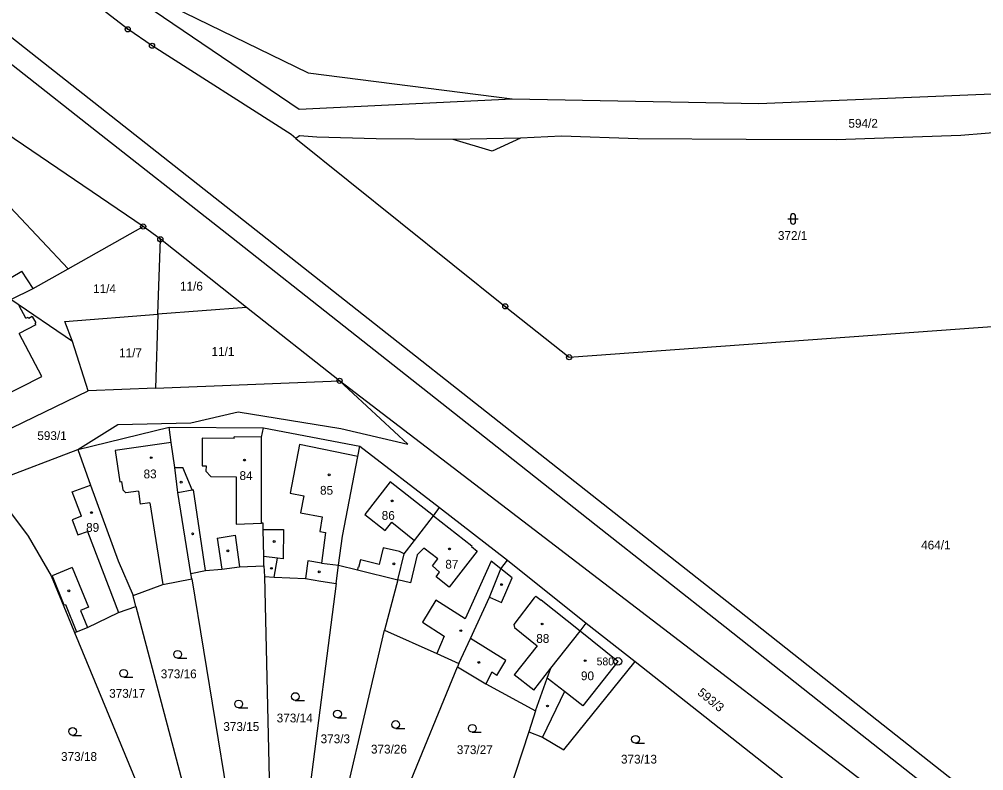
# Model space of a CAD drawing. Extents: x -758582 to -751794, y -998770 to -994350.
# Drawn here: x -754341.3 to -754154.9, y -996755.2 to -996610.1 of the extents above; entities that cross this region are included whole.
import ezdxf

# ---------------------------------------------------------------- set-up
doc = ezdxf.new("R2010")
doc.units = 0
for name, color, linetype in [('Hranice parcel', 7, 'Continuous'), ('Parcelní čísla', 7, 'Continuous'), ('Poz předměty', 7, 'Continuous'), ('Vnitřní kresba', 7, 'Continuous'), ('Značky bodu BP', 7, 'Continuous'), ('Značky budov', 7, 'Continuous'), ('Značky kultur', 7, 'Continuous')]:
    doc.layers.add(name, color=color, linetype=linetype)

msp = doc.modelspace()

# ---------------------------------------------------------------- linework, layer by layer
at = {"layer": 'Hranice parcel'}
for p, q in [((-754317.34, -996650.13), (-754361.03, -996620.46)), ((-754331.86, -996658.32), (-754317.34, -996650.13)), ((-754314.03, -996652.59), (-754317.34, -996650.13)), ((-754314.51, -996667.06), (-754314.03, -996652.59)), ((-754297.37, -996665.74), (-754314.03, -996652.59)), ((-754338.59, -996662.12), (-754331.86, -996658.32)), ((-754342.96, -996664.21), (-754338.59, -996662.12)), ((-754331.04, -996672.34), (-754342.96, -996664.21)), ((-754297.37, -996665.74), (-754314.51, -996667.06)), ((-754279.39, -996679.92), (-754297.37, -996665.74)), ((-754314.51, -996667.06), (-754314.99, -996681.33)), ((-754327.96, -996681.85), (-754331.04, -996672.34)), ((-754314.99, -996681.33), (-754327.96, -996681.85)), ((-754314.99, -996681.33), (-754279.39, -996679.92)), ((-754344.73, -996689.97), (-754327.96, -996681.85)), ((-754329.96, -996693.2), (-754312.31, -996688.87)), ((-754312.31, -996688.87), (-754294.12, -996689.02)), ((-754294.12, -996689.02), (-754275.44, -996692.52)), ((-754275.44, -996692.52), (-754260.04, -996704.39)), ((-754347.25, -996699.77), (-754329.96, -996693.2)), ((-754260.04, -996704.39), (-754246.92, -996714.56)), ((-754246.92, -996714.56), (-754231.68, -996726.72)), ((-754294.04, -996715.68), (-754293.89, -996717.75)), ((-754280.06, -996719.05), (-754279.61, -996715.54)), ((-754307.96, -996718.15), (-754308.13, -996717.11)), ((-754307.96, -996718.15), (-754298.18, -996777.9)), ((-754293.89, -996717.75), (-754292.54, -996775.68)), ((-754268.09, -996718.34), (-754270.71, -996728.11)), ((-754280.06, -996719.05), (-754287.04, -996773.42)), ((-754318.76, -996723.54), (-754319.3, -996721.38)), ((-754318.76, -996723.54), (-754303.59, -996780.59)), ((-754280.73, -996770.88), (-754270.71, -996728.11)), ((-754231.68, -996726.72), (-754222.26, -996734.14)), ((-754330.63, -996728.56), (-754308.17, -996782.8)), ((-754270.21, -996768.25), (-754256.61, -996735.18)), ((-754256.35, -996734.54), (-754256.61, -996735.18)), ((-754222.26, -996734.14), (-754193.74, -996756.58)), ((-754241.52, -996743.64), (-754242.8, -996747.73)), ((-754242.8, -996747.73), (-754248.08, -996763.67))]:
    msp.add_line(p, q, dxfattribs=at)
for points in [[(-754360.17, -996578.3), (-754350.87, -996586.04), (-754328.49, -996599.43), (-754285.47, -996620.42), (-754246.02, -996625.45), (-754198.31, -996626.35), (-754150.1, -996624.37), (-754119.67, -996618.05), (-754089.03, -996600.67)], [(-754287.81, -996633.12), (-754288.76, -996632.36), (-754315.64, -996615.2), (-754320.34, -996612.03), (-754332.95, -996602.19), (-754351.7, -996587.56), (-754360.58, -996579.63)], [(-754089.73, -996607.76), (-754104.92, -996620.09), (-754110.57, -996623.87), (-754116.53, -996626.56), (-754122.97, -996628.35), (-754133.07, -996630.22), (-754140.45, -996631.01), (-754159.25, -996632.51), (-754183.37, -996633.36), (-754200.78, -996633.3), (-754221.69, -996633.19), (-754236.47, -996632.69), (-754244.38, -996633.08), (-754257.42, -996633.3), (-754272.3, -996633.15), (-754283.81, -996632.86), (-754287.15, -996632.58), (-754287.81, -996633.12)], [(-754287.81, -996633.12), (-754247.35, -996665.54), (-754235.01, -996675.36), (-754151.46, -996669.31), (-754140.42, -996674.7)], [(-754331.86, -996658.32), (-754347.17, -996642.09), (-754364.81, -996656.82)], [(-754331.04, -996672.34), (-754332.5, -996668.44), (-754314.51, -996667.06)], [(-754329.96, -996693.2), (-754322.24, -996688.39), (-754308.13, -996688.03), (-754299.01, -996685.92), (-754279.15, -996689.11), (-754266.16, -996692.14), (-754279.39, -996679.92)], [(-754124.33, -996804.88), (-754121.95, -996800.3), (-754279.39, -996679.92)], [(-754308.13, -996717.11), (-754310.68, -996701.49), (-754311.25, -996696.66), (-754311.92, -996691.81), (-754312.31, -996688.87)], [(-754294.04, -996715.68), (-754294, -996713.85), (-754294.14, -996708.66), (-754294.18, -996707.43), (-754294.47, -996707.42), (-754294.47, -996690.81), (-754294.12, -996689.02)], [(-754279.61, -996715.54), (-754278.79, -996709.92), (-754275.84, -996694.51), (-754275.44, -996692.52)], [(-754329.96, -996693.2), (-754327.54, -996700.1), (-754322.2, -996714.66), (-754319.3, -996721.38)], [(-754347.25, -996699.77), (-754339.61, -996709.9), (-754335.17, -996717.62), (-754331.95, -996725.36), (-754330.63, -996728.56)], [(-754268.09, -996718.34), (-754266.89, -996713.31), (-754264.93, -996710.78), (-754261.21, -996705.97), (-754260.04, -996704.39)], [(-754256.35, -996734.54), (-754254.04, -996729.72), (-754250.37, -996721.7), (-754248.18, -996716.25), (-754246.92, -996714.56)], [(-754308.13, -996717.11), (-754305.29, -996716.54), (-754302.17, -996716.31), (-754298.7, -996715.84), (-754294.04, -996715.68)], [(-754279.61, -996715.54), (-754275.95, -996716.41), (-754268.09, -996718.34)], [(-754319.3, -996721.38), (-754313.54, -996719.24), (-754307.96, -996718.15)], [(-754293.89, -996717.75), (-754292.03, -996717.83), (-754285.99, -996718.13), (-754283.03, -996718.59), (-754280.06, -996719.05)], [(-754330.63, -996728.56), (-754330.27, -996728.42), (-754328.13, -996727.58), (-754322.14, -996724.69), (-754318.76, -996723.54)], [(-754270.71, -996728.11), (-754260.56, -996732.6), (-754256.35, -996734.54)], [(-754241.52, -996743.64), (-754239.22, -996737.33), (-754238.53, -996735.43), (-754232.89, -996728.26), (-754231.68, -996726.72)], [(-754256.61, -996735.18), (-754251.12, -996738.42), (-754241.52, -996743.64)], [(-754242.8, -996747.73), (-754240.15, -996748.73), (-754236.06, -996751.22), (-754222.26, -996734.14)]]:
    msp.add_lwpolyline(points, dxfattribs=at)
at = {"layer": 'Poz předměty'}
for p, q in [((-754336.62, -996618.53), (-754368.78, -996593.23)), ((-754339.44, -996621.48), (-754366.25, -996600.38)), ((-754325.65, -996627.15), (-754336.62, -996618.53)), ((-754328.19, -996630.32), (-754339.44, -996621.48)), ((-754297.94, -996648.98), (-754325.65, -996627.15)), ((-754300.3, -996652.27), (-754328.19, -996630.32)), ((-754275.97, -996666.29), (-754297.94, -996648.98)), ((-754278.57, -996669.38), (-754300.3, -996652.27)), ((-754246.41, -996689.57), (-754275.97, -996666.29)), ((-754248.94, -996692.73), (-754278.57, -996669.38)), ((-754227.21, -996704.72), (-754246.41, -996689.57)), ((-754229.75, -996707.84), (-754248.94, -996692.73)), ((-754202.37, -996724.24), (-754227.21, -996704.72)), ((-754204.87, -996727.42), (-754229.75, -996707.84)), ((-754179.51, -996742.33), (-754202.37, -996724.24)), ((-754182.02, -996745.52), (-754204.87, -996727.42)), ((-754151.48, -996764.38), (-754179.51, -996742.33)), ((-754153.65, -996767.84), (-754182.02, -996745.52))]:
    msp.add_line(p, q, dxfattribs=at)
at = {"layer": 'Vnitřní kresba'}
for p, q in [((-754328.49, -996599.43), (-754287.2, -996627.46)), ((-754287.2, -996627.46), (-754246.02, -996625.45)), ((-754244.38, -996633.08), (-754249.9, -996635.57)), ((-754249.9, -996635.57), (-754257.42, -996633.3)), ((-754344.6, -996661.02), (-754340.83, -996658.73)), ((-754338.59, -996662.12), (-754340.83, -996658.73)), ((-754340.02, -996667.85), (-754341.31, -996665.44)), ((-754340.02, -996667.85), (-754339.61, -996667.63)), ((-754339.61, -996667.63), (-754339.46, -996667.9)), ((-754338.81, -996667.52), (-754339.46, -996667.9)), ((-754338.81, -996667.52), (-754338.11, -996668.72)), ((-754338.11, -996669.08), (-754341.3, -996670.8)), ((-754338.11, -996668.72), (-754338.23, -996668.83)), ((-754338.11, -996669.08), (-754338.23, -996668.83)), ((-754336.97, -996679.09), (-754341.3, -996670.8)), ((-754349.23, -996685.28), (-754336.97, -996679.09)), ((-754305.98, -996690.98), (-754305.96, -996696.32)), ((-754299.75, -996691.04), (-754305.98, -996690.98)), ((-754299.75, -996691.04), (-754299.74, -996690.77)), ((-754294.47, -996690.81), (-754299.74, -996690.77)), ((-754311.92, -996691.81), (-754322.76, -996693.41)), ((-754287.14, -996692.25), (-754288.95, -996701.61)), ((-754275.84, -996694.51), (-754287.14, -996692.25)), ((-754322.76, -996693.41), (-754321.88, -996699.45)), ((-754305.96, -996696.32), (-754305.18, -996696.35)), ((-754305.18, -996696.35), (-754305.21, -996697.4)), ((-754311.25, -996696.66), (-754309.67, -996696.65)), ((-754307.87, -996701.01), (-754309.67, -996696.65)), ((-754305.21, -996697.4), (-754304.29, -996698.38)), ((-754304.29, -996698.38), (-754299.39, -996698.45)), ((-754299.39, -996698.45), (-754299.38, -996707.59)), ((-754331.06, -996701.36), (-754327.54, -996700.1)), ((-754321.88, -996699.45), (-754321.53, -996699.4)), ((-754321.53, -996699.4), (-754321.31, -996700.97)), ((-754269.59, -996699.41), (-754274.5, -996705.73)), ((-754261.21, -996705.97), (-754269.59, -996699.41)), ((-754329.27, -996706.05), (-754331.06, -996701.36)), ((-754321.31, -996700.97), (-754320.71, -996701.56)), ((-754318.25, -996701.23), (-754320.71, -996701.56)), ((-754318.25, -996701.23), (-754317.92, -996703.75)), ((-754310.68, -996701.49), (-754307.87, -996701.01)), ((-754307.87, -996701.01), (-754307.64, -996700.98)), ((-754305.29, -996716.54), (-754307.64, -996700.98)), ((-754288.95, -996701.61), (-754286.31, -996702.15)), ((-754286.31, -996702.15), (-754286.96, -996705.41)), ((-754316.04, -996703.46), (-754317.92, -996703.75)), ((-754316.04, -996703.46), (-754313.54, -996719.24)), ((-754286.96, -996705.41), (-754282.75, -996706.2)), ((-754274.5, -996705.73), (-754270.54, -996708.83)), ((-754329.27, -996706.05), (-754331.08, -996706.76)), ((-754331.08, -996706.76), (-754329.98, -996709.7)), ((-754299.38, -996707.59), (-754294.47, -996707.42)), ((-754282.75, -996706.2), (-754283.17, -996709.05)), ((-754270.54, -996708.83), (-754269.3, -996707.25)), ((-754269.3, -996707.25), (-754264.93, -996710.78)), ((-754261.21, -996705.97), (-754253.81, -996711.78)), ((-754329.98, -996709.7), (-754328.14, -996709)), ((-754328.14, -996709), (-754322.14, -996724.69)), ((-754294.14, -996708.66), (-754290.25, -996708.61)), ((-754290.25, -996708.61), (-754290.28, -996714.29)), ((-754283.17, -996709.05), (-754282.13, -996709.23)), ((-754282.13, -996709.23), (-754282.88, -996715.17)), ((-754303.06, -996710.34), (-754299.57, -996709.72)), ((-754303.06, -996710.34), (-754302.17, -996716.31)), ((-754299.57, -996709.72), (-754298.7, -996715.84)), ((-754270.96, -996712.2), (-754271.7, -996715.38)), ((-754267.79, -996712.91), (-754270.96, -996712.2)), ((-754266.89, -996713.31), (-754267.79, -996712.91)), ((-754263.08, -996712.27), (-754264.36, -996713.52)), ((-754260.41, -996714.32), (-754263.08, -996712.27)), ((-754252.8, -996712.8), (-754258.17, -996719.75)), ((-754253.81, -996711.78), (-754253.91, -996711.94)), ((-754253.91, -996711.94), (-754252.8, -996712.8)), ((-754291.39, -996714.17), (-754294, -996713.85)), ((-754292.03, -996717.83), (-754291.39, -996714.17)), ((-754290.28, -996714.29), (-754291.39, -996714.17)), ((-754285.5, -996714.67), (-754285.99, -996718.13)), ((-754282.88, -996715.17), (-754285.5, -996714.67)), ((-754282.88, -996715.17), (-754279.61, -996715.54)), ((-754275.33, -996714.5), (-754275.71, -996715.98)), ((-754271.7, -996715.38), (-754275.33, -996714.5)), ((-754264.36, -996713.52), (-754265.69, -996718.95)), ((-754261.45, -996715.69), (-754260.41, -996714.32)), ((-754250.09, -996714.77), (-754254.43, -996724.45)), ((-754248.18, -996716.25), (-754250.09, -996714.77)), ((-754331.1, -996715.96), (-754334.98, -996717.56)), ((-754331.1, -996715.96), (-754327.91, -996723.65)), ((-754275.84, -996715.98), (-754275.95, -996716.41)), ((-754275.71, -996715.98), (-754275.84, -996715.98)), ((-754260.07, -996716.9), (-754261.45, -996715.69)), ((-754260.71, -996717.8), (-754260.07, -996716.9)), ((-754245.99, -996717.96), (-754248.18, -996716.25)), ((-754334.98, -996717.56), (-754332.72, -996723.21)), ((-754265.69, -996718.95), (-754268.09, -996718.34)), ((-754258.17, -996719.75), (-754260.71, -996717.8)), ((-754248.06, -996722.74), (-754245.99, -996717.96)), ((-754260.79, -996722.29), (-754263.35, -996726.53)), ((-754255.81, -996725.43), (-754260.79, -996722.29)), ((-754250.37, -996721.7), (-754248.06, -996722.74)), ((-754241.78, -996721.87), (-754245.7, -996726.99)), ((-754241.42, -996721.5), (-754241.78, -996721.87)), ((-754241.42, -996721.5), (-754240.42, -996722.27)), ((-754232.89, -996728.26), (-754240.42, -996722.27)), ((-754332.72, -996723.21), (-754332.34, -996723.13)), ((-754332.34, -996723.13), (-754330.27, -996728.42)), ((-754327.91, -996723.65), (-754329.46, -996724.28)), ((-754329.46, -996724.28), (-754328.13, -996727.58)), ((-754254.43, -996724.45), (-754255.08, -996725.89)), ((-754255.08, -996725.89), (-754255.81, -996725.43)), ((-754263.35, -996726.53), (-754259.14, -996729.24)), ((-754245.7, -996726.99), (-754245.58, -996727.56)), ((-754245.58, -996727.56), (-754241.21, -996731.09)), ((-754225.58, -996734.12), (-754232.89, -996728.26)), ((-754259.14, -996729.24), (-754260.56, -996732.6)), ((-754247.21, -996733.94), (-754254.04, -996729.72)), ((-754241.21, -996731.09), (-754245.66, -996736.68)), ((-754248.96, -996736.87), (-754247.21, -996733.94)), ((-754241.82, -996739.69), (-754238.53, -996735.43)), ((-754225.58, -996734.12), (-754232.36, -996742.68)), ((-754249.96, -996736.21), (-754251.12, -996738.42)), ((-754248.96, -996736.87), (-754249.96, -996736.21)), ((-754241.82, -996739.69), (-754245.66, -996736.68)), ((-754235.9, -996739.92), (-754239.22, -996737.33)), ((-754235.9, -996739.92), (-754240.15, -996748.73)), ((-754232.36, -996742.68), (-754235.9, -996739.92))]:
    msp.add_line(p, q, dxfattribs=at)
at = {"layer": 'Značky bodu BP'}
for centre, radius in [((-754320.34, -996612.03), 0.5), ((-754320.34, -996612.03), 0.0303), ((-754315.64, -996615.2), 0.5), ((-754315.64, -996615.2), 0.0303), ((-754317.34, -996650.13), 0.5), ((-754317.34, -996650.13), 0.0303), ((-754314.03, -996652.59), 0.5), ((-754314.03, -996652.59), 0.0303), ((-754247.35, -996665.54), 0.5), ((-754247.35, -996665.54), 0.0303), ((-754235.01, -996675.36), 0.5), ((-754235.01, -996675.36), 0.0303), ((-754279.39, -996679.92), 0.5), ((-754279.39, -996679.92), 0.0303), ((-754225.58, -996734.12), 0.75), ((-754225.58, -996734.12), 0.03)]:
    msp.add_circle(centre, radius, dxfattribs=at)
at = {"layer": 'Značky budov'}
for centre in [(-754315.79, -996694.77), (-754297.77, -996695.23), (-754281.41, -996698.08), (-754310.01, -996699.51), (-754269.23, -996703.13), (-754327.35, -996705.38), (-754307.79, -996709.49), (-754292.03, -996710.97), (-754300.96, -996712.75), (-754258.13, -996712.4), (-754268.88, -996715.28), (-754292.56, -996716.14), (-754283.31, -996716.81), (-754331.74, -996720.49), (-754248.06, -996719.28), (-754255.94, -996728.18), (-754240.24, -996726.89), (-754231.9, -996733.98), (-754252.46, -996734.31), (-754239.18, -996742.73)]:
    msp.add_circle(centre, 0.175, dxfattribs=at)
at = {"layer": 'Značky kultur'}
for p, q in [((-754192.71, -996648.66), (-754190.71, -996648.66)), ((-754192.21, -996648.16), (-754192.21, -996649.16)), ((-754191.21, -996649.16), (-754191.21, -996648.16)), ((-754310.69, -996733.51), (-754308.94, -996733.51)), ((-754321.12, -996737.17), (-754319.37, -996737.17)), ((-754298.9, -996743.09), (-754297.15, -996743.09)), ((-754287.94, -996741.66), (-754286.19, -996741.66)), ((-754279.78, -996745.04), (-754278.03, -996745.04)), ((-754331, -996748.4), (-754329.25, -996748.4)), ((-754268.53, -996747.06), (-754266.78, -996747.06)), ((-754253.73, -996747.81), (-754251.98, -996747.81)), ((-754222.17, -996749.91), (-754220.42, -996749.91))]:
    msp.add_line(p, q, dxfattribs=at)
for centre in [(-754310.69, -996732.76), (-754321.12, -996736.42), (-754287.94, -996740.91), (-754298.9, -996742.34), (-754279.78, -996744.29), (-754331, -996747.65), (-754268.53, -996746.31), (-754253.73, -996747.06), (-754222.17, -996749.16)]:
    msp.add_circle(centre, 0.75, dxfattribs=at)
for centre, start, end in [((-754191.71, -996648.16), 0, 180), ((-754191.71, -996649.16), 180, 359.9879)]:
    msp.add_arc(centre, 0.5, start, end, dxfattribs=at)

# ---------------------------------------------------------------- texts
at = {"layer": 'Parcelní čísla'}
for s, p in [('594/2', (-754181.01, -996631.04)), ('372/1', (-754194.64, -996652.71)), ('11/6', (-754310.24, -996662.49)), ('11/4', (-754327.04, -996662.98)), ('11/7', (-754322.02, -996675.37)), ('11/1', (-754304.14, -996675.11)), ('593/1', (-754337.82, -996691.36)), ('83', (-754317.28, -996698.76)), ('84', (-754298.73, -996699.08)), ('85', (-754283.16, -996701.92)), ('86', (-754271.24, -996706.77)), ('89', (-754328.39, -996709.09)), ('464/1', (-754166.95, -996712.49)), ('87', (-754258.94, -996716.2)), ('88', (-754241.36, -996730.54)), ('373/16', (-754313.96, -996737.37)), ('90', (-754232.72, -996737.75)), ('373/17', (-754323.93, -996741.14)), ('373/14', (-754291.54, -996745.9)), ('373/15', (-754301.86, -996747.55)), ('373/3', (-754283.05, -996749.92)), ('373/26', (-754273.32, -996751.91)), ('373/27', (-754256.72, -996752.02)), ('373/18', (-754333.23, -996753.34)), ('373/13', (-754224.98, -996753.85))]:
    msp.add_text(s, height=1.7, dxfattribs=at).set_placement(p)
msp.add_text('593/3', height=1.7, rotation=321, dxfattribs=at).set_placement((-754210.33, -996740.41))
at = {"layer": 'Značky bodu BP'}
msp.add_text('580', height=1.5, dxfattribs=at).set_placement((-754229.68, -996734.87))

doc.saveas('drawing.dxf')
